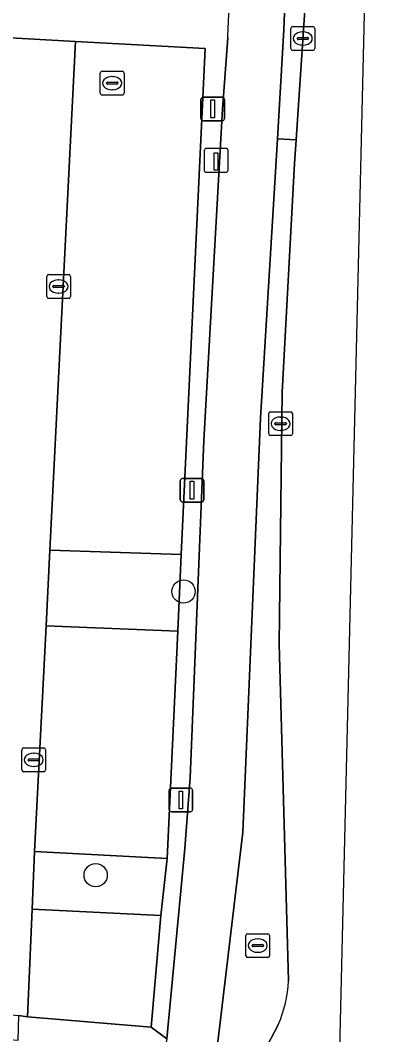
# Model space of a CAD drawing. Extents: x 162542 to 163147, y 380779 to 381521.
# Drawn here: x 163128.16 to 163143.84, y 381152.86 to 381195.54 of the extents above; entities that cross this region are included whole.
import ezdxf

# ---------------------------------------------------------------- set-up
doc = ezdxf.new("R2010")
doc.units = 0
for name, color, linetype in [('IMGEO_Boom', 7, 'Continuous'), ('IMGEO_Fietspad_open', 7, 'Continuous'), ('IMGEO_Groenvoorziening', 7, 'Continuous'), ('IMGEO_Kolk', 7, 'Continuous'), ('IMGEO_Laadpaal', 7, 'Continuous'), ('IMGEO_Lichtmast', 7, 'Continuous'), ('IMGEO_Parkeervlak_open', 7, 'Continuous'), ('IMGEO_Rijbaan_lokaal_gesloten', 7, 'Continuous'), ('IMGEO_Rijbaan_lokaal_open', 7, 'Continuous'), ('IMGEO_Rioolput', 7, 'Continuous'), ('IMGEO_Verkeerseiland_groen', 7, 'Continuous'), ('IMGEO_Verkeerseiland_open', 7, 'Continuous'), ('IMGEO_Voetpad_open', 7, 'Continuous')]:
    doc.layers.add(name, color=color, linetype=linetype)

msp = doc.modelspace()

# ---------------------------------------------------------------- linework, layer by layer
at = {"layer": 'IMGEO_Boom'}
for centre in [(163135.033, 381171.506), (163131.33, 381159.575)]:
    msp.add_circle(centre, 0.489, dxfattribs=at)
at = {"layer": 'IMGEO_Fietspad_open'}
for points in [[(163138.982, 381190.545), (163139.259, 381195.134), (163139.38, 381198.374), (163139.424, 381204.175), (163139.237, 381210.292), (163136.964, 381210.179)], [(163136.894, 381194.804), (163136.67, 381191.792), (163135.886, 381177.866), (163135.312, 381163.669), (163135.079, 381160.7), (163134.322, 381152.692), (163133.719, 381149.526)], [(163136.26, 381150.541), (163136.257, 381150.666), (163136.265, 381150.793), (163137.53, 381161.382), (163138.274, 381178.794), (163138.982, 381190.545)]]:
    msp.add_lwpolyline(points, dxfattribs=at)
msp.add_arc((162954.601, 381202.892), 182.472, 357.45966, 357.84275, dxfattribs=at)
at = {"layer": 'IMGEO_Groenvoorziening'}
for points in [[(163134.79, 381169.836), (163134.924, 381173.066), (163129.404, 381173.243), (163129.242, 381170.061)], [(163134.071, 381157.873), (163134.347, 381160.278), (163128.761, 381160.567), (163128.65, 381158.148)]]:
    msp.add_lwpolyline(points, close=True, dxfattribs=at)
at = {"layer": 'IMGEO_Kolk'}
for p, q in [((163139.551, 381194.344), (163139.551, 381195.196)), ((163139.626, 381195.27), (163140.478, 381195.27)), ((163140.552, 381195.196), (163140.552, 381194.344)), ((163139.81, 381194.764), (163139.81, 381194.776)), ((163139.853, 381194.813), (163140.251, 381194.813)), ((163140.039, 381195.05), (163140.064, 381195.05)), ((163140.294, 381194.776), (163140.294, 381194.764)), ((163140.248, 381194.727), (163139.85, 381194.727)), ((163140.062, 381194.49), (163140.037, 381194.49)), ((163140.478, 381194.27), (163139.626, 381194.27)), ((163129.268, 381183.913), (163129.268, 381184.765)), ((163129.343, 381184.839), (163130.195, 381184.839)), ((163129.756, 381184.619), (163129.781, 381184.619)), ((163130.269, 381184.765), (163130.269, 381183.913)), ((163129.527, 381184.333), (163129.527, 381184.345)), ((163129.965, 381184.296), (163129.567, 381184.296)), ((163129.57, 381184.382), (163129.968, 381184.382)), ((163130.011, 381184.345), (163130.011, 381184.333)), ((163130.195, 381183.839), (163129.343, 381183.839)), ((163129.779, 381184.059), (163129.754, 381184.059)), ((163138.616, 381178.14), (163138.616, 381178.992)), ((163138.691, 381179.066), (163139.543, 381179.066)), ((163139.617, 381178.992), (163139.617, 381178.14)), ((163138.875, 381178.56), (163138.875, 381178.572)), ((163138.918, 381178.609), (163139.316, 381178.609)), ((163139.104, 381178.846), (163139.129, 381178.846)), ((163139.359, 381178.572), (163139.359, 381178.56)), ((163139.313, 381178.523), (163138.915, 381178.523)), ((163139.127, 381178.286), (163139.102, 381178.286)), ((163139.543, 381178.066), (163138.691, 381178.066)), ((163128.298, 381164.926), (163129.15, 381164.926)), ((163128.223, 381164), (163128.223, 381164.852)), ((163128.525, 381164.469), (163128.923, 381164.469)), ((163128.711, 381164.706), (163128.736, 381164.706)), ((163129.224, 381164.852), (163129.224, 381164)), ((163128.482, 381164.42), (163128.482, 381164.432)), ((163128.92, 381164.383), (163128.522, 381164.383)), ((163128.734, 381164.146), (163128.709, 381164.146)), ((163128.966, 381164.432), (163128.966, 381164.42)), ((163129.15, 381163.926), (163128.298, 381163.926)), ((163137.654, 381156.187), (163137.654, 381157.039)), ((163137.729, 381157.113), (163138.581, 381157.113)), ((163138.142, 381156.893), (163138.167, 381156.893)), ((163138.655, 381157.039), (163138.655, 381156.187)), ((163137.913, 381156.607), (163137.913, 381156.619)), ((163138.351, 381156.57), (163137.953, 381156.57)), ((163137.956, 381156.656), (163138.354, 381156.656)), ((163138.397, 381156.619), (163138.397, 381156.607)), ((163138.581, 381156.113), (163137.729, 381156.113)), ((163138.165, 381156.333), (163138.14, 381156.333))]:
    msp.add_line(p, q, dxfattribs=at)
for points in [[(163139.551, 381194.344), (163139.551, 381195.196)], [(163139.626, 381195.27), (163140.478, 381195.27)], [(163140.552, 381195.196), (163140.552, 381194.344)], [(163140.478, 381194.27), (163139.626, 381194.27)], [(163129.268, 381183.913), (163129.268, 381184.765)], [(163129.343, 381184.839), (163130.195, 381184.839)], [(163130.269, 381184.765), (163130.269, 381183.913)], [(163130.195, 381183.839), (163129.343, 381183.839)], [(163138.616, 381178.14), (163138.616, 381178.992)], [(163138.691, 381179.066), (163139.543, 381179.066)], [(163139.617, 381178.992), (163139.617, 381178.14)], [(163139.543, 381178.066), (163138.691, 381178.066)], [(163128.298, 381164.926), (163129.15, 381164.926)], [(163128.223, 381164), (163128.223, 381164.852)], [(163129.224, 381164.852), (163129.224, 381164)], [(163129.15, 381163.926), (163128.298, 381163.926)], [(163137.654, 381156.187), (163137.654, 381157.039)], [(163137.729, 381157.113), (163138.581, 381157.113)], [(163138.655, 381157.039), (163138.655, 381156.187)], [(163138.581, 381156.113), (163137.729, 381156.113)]]:
    msp.add_lwpolyline(points, dxfattribs=at)
for centre, radius, start, end in [((163139.628, 381195.194), 0.0765, 91.552, 178.448), ((163139.628, 381195.194), 0.0765, 91.552, 178.448), ((163140.476, 381195.194), 0.0765, 1.552, 88.448), ((163140.476, 381195.194), 0.0765, 1.552, 88.448), ((163139.85, 381194.773), 0.0403, 85.8775, 175.7526), ((163139.847, 381194.763), 0.0366, 178.938, 274.7102), ((163140.251, 381194.77), 0.043, 264.8664, 352.4533), ((163140.255, 381194.775), 0.0386, 1.7309, 96.639), ((163139.628, 381194.346), 0.0765, 181.552, 268.448), ((163139.628, 381194.346), 0.0765, 181.552, 268.448), ((163140.476, 381194.346), 0.0765, 271.552, 358.448), ((163140.476, 381194.346), 0.0765, 271.552, 358.448), ((163129.345, 381184.763), 0.0765, 91.552, 178.448), ((163129.345, 381184.763), 0.0765, 91.552, 178.448), ((163130.193, 381184.763), 0.0765, 1.552, 88.448), ((163130.193, 381184.763), 0.0765, 1.552, 88.448), ((163129.567, 381184.342), 0.0403, 85.8775, 175.7526), ((163129.564, 381184.332), 0.0366, 178.938, 274.7102), ((163129.968, 381184.339), 0.043, 264.8664, 352.4533), ((163129.972, 381184.344), 0.0386, 1.7309, 96.639), ((163129.345, 381183.915), 0.0765, 181.552, 268.448), ((163129.345, 381183.915), 0.0765, 181.552, 268.448), ((163130.193, 381183.915), 0.0765, 271.552, 358.448), ((163130.193, 381183.915), 0.0765, 271.552, 358.448), ((163138.693, 381178.99), 0.0765, 91.552, 178.448), ((163138.693, 381178.99), 0.0765, 91.552, 178.448), ((163139.541, 381178.99), 0.0765, 1.552, 88.448), ((163139.541, 381178.99), 0.0765, 1.552, 88.448), ((163138.915, 381178.569), 0.0403, 85.8775, 175.7526), ((163138.912, 381178.559), 0.0366, 178.938, 274.7102), ((163139.316, 381178.566), 0.043, 264.8664, 352.4533), ((163139.32, 381178.571), 0.0386, 1.7309, 96.639), ((163138.693, 381178.142), 0.0765, 181.552, 268.448), ((163138.693, 381178.142), 0.0765, 181.552, 268.448), ((163139.541, 381178.142), 0.0765, 271.552, 358.448), ((163139.541, 381178.142), 0.0765, 271.552, 358.448), ((163128.3, 381164.85), 0.0765, 91.552, 178.448), ((163128.3, 381164.85), 0.0765, 91.552, 178.448), ((163129.148, 381164.85), 0.0765, 1.552, 88.448), ((163129.148, 381164.85), 0.0765, 1.552, 88.448), ((163128.522, 381164.429), 0.0403, 85.8775, 175.7526), ((163128.927, 381164.431), 0.0386, 1.7309, 96.639), ((163128.519, 381164.419), 0.0366, 178.938, 274.7102), ((163128.923, 381164.426), 0.043, 264.8664, 352.4533), ((163128.3, 381164.002), 0.0765, 181.552, 268.448), ((163128.3, 381164.002), 0.0765, 181.552, 268.448), ((163129.148, 381164.002), 0.0765, 271.552, 358.448), ((163129.148, 381164.002), 0.0765, 271.552, 358.448), ((163137.731, 381157.037), 0.0765, 91.552, 178.448), ((163137.731, 381157.037), 0.0765, 91.552, 178.448), ((163138.579, 381157.037), 0.0765, 1.552, 88.448), ((163138.579, 381157.037), 0.0765, 1.552, 88.448), ((163137.953, 381156.616), 0.0403, 85.8775, 175.7526), ((163137.95, 381156.606), 0.0366, 178.938, 274.7102), ((163138.354, 381156.613), 0.043, 264.8664, 352.4533), ((163138.358, 381156.618), 0.0386, 1.7309, 96.639), ((163137.731, 381156.189), 0.0765, 181.552, 268.448), ((163137.731, 381156.189), 0.0765, 181.552, 268.448), ((163138.579, 381156.189), 0.0765, 271.552, 358.448), ((163138.579, 381156.189), 0.0765, 271.552, 358.448)]:
    msp.add_arc(centre, radius, start, end, dxfattribs=at)
for centre, major_axis, ratio, start_param, end_param in [((163140.038, 381194.77), (-0.387, 0.002), 0.722429, 4.712389, 7.853982), ((163140.063, 381194.77), (-0.39, 0.002), 0.717154, 1.570796, 4.712389), ((163129.755, 381184.339), (-0.387, 0.002), 0.722429, 4.712389, 7.853982), ((163129.78, 381184.339), (-0.39, 0.002), 0.717154, 1.570796, 4.712389), ((163139.103, 381178.566), (-0.387, 0.002), 0.722429, 4.712389, 7.853982), ((163139.128, 381178.566), (-0.39, 0.002), 0.717154, 1.570796, 4.712389), ((163128.71, 381164.426), (-0.387, 0.002), 0.722429, 4.712389, 7.853982), ((163128.735, 381164.426), (-0.39, 0.002), 0.717154, 1.570796, 4.712389), ((163138.141, 381156.613), (-0.387, 0.002), 0.722429, 4.712389, 7.853982), ((163138.166, 381156.613), (-0.39, 0.002), 0.717154, 1.570796, 4.712389)]:
    msp.add_ellipse(centre, major_axis=major_axis, ratio=ratio, start_param=start_param, end_param=end_param, dxfattribs=at)
at = {"layer": 'IMGEO_Laadpaal'}
for p, q in [((163136.82, 381190.145), (163135.979, 381190.145)), ((163136.82, 381190.145), (163135.979, 381190.145)), ((163136.904, 381189.229), (163136.904, 381190.07)), ((163136.904, 381189.229), (163136.904, 381190.07)), ((163135.904, 381190.061), (163135.904, 381189.22)), ((163135.904, 381190.061), (163135.904, 381189.22)), ((163135.988, 381189.145), (163136.829, 381189.145)), ((163135.988, 381189.145), (163136.829, 381189.145))]:
    msp.add_line(p, q, dxfattribs=at)
msp.add_lwpolyline([(163136.319, 381189.958), (163136.479, 381189.958), (163136.479, 381189.225), (163136.319, 381189.225), (163136.319, 381189.958)], dxfattribs=at)
for centre, start, end in [((163135.982, 381190.067), 92.4484, 184.2845), ((163135.982, 381190.067), 92.4484, 184.2845), ((163136.826, 381190.067), 2.4484, 94.2845), ((163136.826, 381190.067), 2.4484, 94.2845), ((163135.982, 381189.223), 182.4484, 274.2845), ((163135.982, 381189.223), 182.4484, 274.2845), ((163136.826, 381189.223), 272.4484, 4.2845), ((163136.826, 381189.223), 272.4484, 4.2845)]:
    msp.add_arc(centre, 0.0779, start, end, dxfattribs=at)
at = {"layer": 'IMGEO_Lichtmast'}
for p, q in [((163135.764, 381191.408), (163135.764, 381192.208)), ((163135.764, 381192.208), (163135.764, 381191.408)), ((163135.864, 381192.308), (163136.654, 381192.308)), ((163136.654, 381192.308), (163135.864, 381192.308)), ((163136.754, 381192.208), (163136.754, 381191.408)), ((163136.754, 381191.408), (163136.754, 381192.208)), ((163136.654, 381191.308), (163135.864, 381191.308)), ((163135.864, 381191.308), (163136.654, 381191.308)), ((163134.894, 381175.368), (163134.894, 381176.168)), ((163134.894, 381176.168), (163134.894, 381175.368)), ((163134.994, 381176.268), (163135.784, 381176.268)), ((163135.784, 381176.268), (163134.994, 381176.268)), ((163135.884, 381176.168), (163135.884, 381175.368)), ((163135.884, 381175.368), (163135.884, 381176.168)), ((163135.784, 381175.268), (163134.994, 381175.268)), ((163134.994, 381175.268), (163135.784, 381175.268)), ((163134.519, 381163.241), (163135.309, 381163.241)), ((163135.309, 381163.241), (163134.519, 381163.241)), ((163134.419, 381162.341), (163134.419, 381163.141)), ((163134.419, 381163.141), (163134.419, 381162.341)), ((163135.409, 381163.141), (163135.409, 381162.341)), ((163135.409, 381162.341), (163135.409, 381163.141)), ((163135.309, 381162.241), (163134.519, 381162.241)), ((163134.519, 381162.241), (163135.309, 381162.241))]:
    msp.add_line(p, q, dxfattribs=at)
for points in [[(163136.184, 381192.183), (163136.334, 381192.183), (163136.334, 381191.433), (163136.184, 381191.433), (163136.184, 381192.183)], [(163135.314, 381176.143), (163135.464, 381176.143), (163135.464, 381175.393), (163135.314, 381175.393), (163135.314, 381176.143)], [(163134.839, 381163.116), (163134.989, 381163.116), (163134.989, 381162.366), (163134.839, 381162.366), (163134.839, 381163.116)]]:
    msp.add_lwpolyline(points, dxfattribs=at)
for centre, start, end in [((163135.864, 381192.208), 90, 180), ((163135.864, 381192.208), 90, 180), ((163136.654, 381192.208), 0, 90), ((163136.654, 381192.208), 360, 90), ((163135.864, 381191.408), 180, 270), ((163135.864, 381191.408), 180, 270), ((163136.654, 381191.408), 270, 0), ((163136.654, 381191.408), 270, 0), ((163134.994, 381176.168), 90, 180), ((163134.994, 381176.168), 90, 180), ((163135.784, 381176.168), 0, 90), ((163135.784, 381176.168), 360, 90), ((163134.994, 381175.368), 180, 270), ((163134.994, 381175.368), 180, 270), ((163135.784, 381175.368), 270, 0), ((163135.784, 381175.368), 270, 0), ((163134.519, 381163.141), 90, 180), ((163134.519, 381163.141), 90, 180), ((163135.309, 381163.141), 0, 90), ((163135.309, 381163.141), 360, 90), ((163134.519, 381162.341), 180, 270), ((163134.519, 381162.341), 180, 270), ((163135.309, 381162.341), 270, 0), ((163135.309, 381162.341), 270, 0)]:
    msp.add_arc(centre, 0.1, start, end, dxfattribs=at)
at = {"layer": 'IMGEO_Parkeervlak_open'}
for points in [[(163134.924, 381173.066), (163135.939, 381194.351), (163130.475, 381194.644), (163129.404, 381173.243)], [(163134.79, 381169.836), (163129.242, 381170.061), (163128.761, 381160.567), (163134.347, 381160.278)], [(163134.071, 381157.873), (163128.65, 381158.148), (163128.462, 381153.623), (163133.66, 381153.177)]]:
    msp.add_lwpolyline(points, close=True, dxfattribs=at)
at = {"layer": 'IMGEO_Rijbaan_lokaal_gesloten'}
for points in [[(163139.069, 381133.952), (163141.001, 381143.103), (163141.442, 381145.19), (163142.912, 381206.998), (163143.838, 381212.646), (163141.902, 381214.535), (163141.801, 381213.528), (163140.853, 381204.171), (163140.26, 381197.872), (163139.77, 381190.501), (163139.704, 381189.515), (163139.189, 381179.889), (163139.061, 381169.308), (163139.444, 381155.132)], [(163139.02, 381153.285), (163138.722, 381152.721), (163138.091, 381151.588), (163137.76, 381151.041)]]:
    msp.add_lwpolyline(points, dxfattribs=at)
msp.add_arc((163134.253, 381155.351), 5.196, 336.5633, 357.5789, dxfattribs=at)
at = {"layer": 'IMGEO_Rijbaan_lokaal_open'}
msp.add_lwpolyline([(163130.475, 381194.644), (163124.974, 381194.958), (163123.293, 381160.874), (163123.121, 381154.664), (163123.084, 381154.11), (163128.087, 381153.678), (163128.462, 381153.623), (163128.65, 381158.148), (163128.761, 381160.567), (163129.242, 381170.061), (163129.404, 381173.243)], close=True, dxfattribs=at)
at = {"layer": 'IMGEO_Rioolput'}
for p, q in [((163131.524, 381192.466), (163131.524, 381193.318)), ((163131.599, 381193.392), (163132.451, 381193.392)), ((163132.012, 381193.172), (163132.037, 381193.172)), ((163132.525, 381193.318), (163132.525, 381192.466)), ((163131.783, 381192.886), (163131.783, 381192.898)), ((163132.221, 381192.849), (163131.823, 381192.849)), ((163131.826, 381192.935), (163132.224, 381192.935)), ((163132.267, 381192.898), (163132.267, 381192.886)), ((163132.451, 381192.392), (163131.599, 381192.392)), ((163132.035, 381192.612), (163132.01, 381192.612))]:
    msp.add_line(p, q, dxfattribs=at)
for points in [[(163131.524, 381192.466), (163131.524, 381193.318)], [(163131.599, 381193.392), (163132.451, 381193.392)], [(163132.525, 381193.318), (163132.525, 381192.466)], [(163132.451, 381192.392), (163131.599, 381192.392)]]:
    msp.add_lwpolyline(points, dxfattribs=at)
for centre, radius, start, end in [((163131.601, 381193.316), 0.0765, 91.552, 178.448), ((163131.601, 381193.316), 0.0765, 91.552, 178.448), ((163132.449, 381193.316), 0.0765, 1.552, 88.448), ((163132.449, 381193.316), 0.0765, 1.552, 88.448), ((163131.823, 381192.895), 0.0403, 85.8775, 175.7526), ((163131.82, 381192.885), 0.0366, 178.938, 274.7102), ((163132.224, 381192.892), 0.043, 264.8664, 352.4533), ((163132.228, 381192.897), 0.0386, 1.7309, 96.639), ((163131.601, 381192.468), 0.0765, 181.552, 268.448), ((163131.601, 381192.468), 0.0765, 181.552, 268.448), ((163132.449, 381192.468), 0.0765, 271.552, 358.448), ((163132.449, 381192.468), 0.0765, 271.552, 358.448)]:
    msp.add_arc(centre, radius, start, end, dxfattribs=at)
for centre, major_axis, ratio, start_param, end_param in [((163132.011, 381192.892), (-0.387, 0.002), 0.722429, 4.712389, 7.853982), ((163132.036, 381192.892), (-0.39, 0.002), 0.717154, 1.570796, 4.712389)]:
    msp.add_ellipse(centre, major_axis=major_axis, ratio=ratio, start_param=start_param, end_param=end_param, dxfattribs=at)
at = {"layer": 'IMGEO_Verkeerseiland_groen'}
for points in [[(163139.061, 381169.308), (163139.189, 381179.889), (163139.704, 381189.515), (163139.77, 381190.501), (163138.982, 381190.545), (163138.274, 381178.794), (163137.53, 381161.382), (163136.265, 381150.793), (163136.257, 381150.666), (163136.26, 381150.541)], [(163139.444, 381155.132), (163139.061, 381169.308)], [(163137.76, 381151.041), (163138.091, 381151.588), (163138.722, 381152.721), (163139.02, 381153.285)]]:
    msp.add_lwpolyline(points, dxfattribs=at)
msp.add_arc((163134.253, 381155.351), 5.196, 336.5633, 357.5789, dxfattribs=at)
at = {"layer": 'IMGEO_Verkeerseiland_open'}
msp.add_lwpolyline([(163140.853, 381204.171), (163139.424, 381204.175), (163139.38, 381198.374), (163139.259, 381195.134), (163138.982, 381190.545), (163139.77, 381190.501), (163140.26, 381197.872)], close=True, dxfattribs=at)
at = {"layer": 'IMGEO_Voetpad_open'}
for points in [[(163112.88, 381157.3), (163111.24, 381157.726), (163110.193, 381153.917), (163113.286, 381154.712), (163123.069, 381153.9), (163123.072, 381153.94), (163123.084, 381154.11), (163123.121, 381154.664), (163123.293, 381160.874), (163124.974, 381194.958), (163130.475, 381194.644), (163135.939, 381194.351), (163134.924, 381173.066), (163134.79, 381169.836), (163134.347, 381160.278), (163134.071, 381157.873), (163133.66, 381153.177), (163134.322, 381152.692), (163135.079, 381160.7), (163135.312, 381163.669), (163135.886, 381177.866), (163136.67, 381191.792), (163136.894, 381194.804)], [(163134.322, 381152.692), (163133.66, 381153.177), (163128.462, 381153.623), (163128.087, 381153.678), (163128.048, 381152.619), (163123.01, 381153.036), (163123.069, 381153.9), (163113.286, 381154.712), (163110.193, 381153.917), (163096.544, 381150.299)]]:
    msp.add_lwpolyline(points, dxfattribs=at)
msp.add_arc((162954.601, 381202.892), 182.472, 357.45966, 357.84275, dxfattribs=at)

doc.saveas('drawing.dxf')
